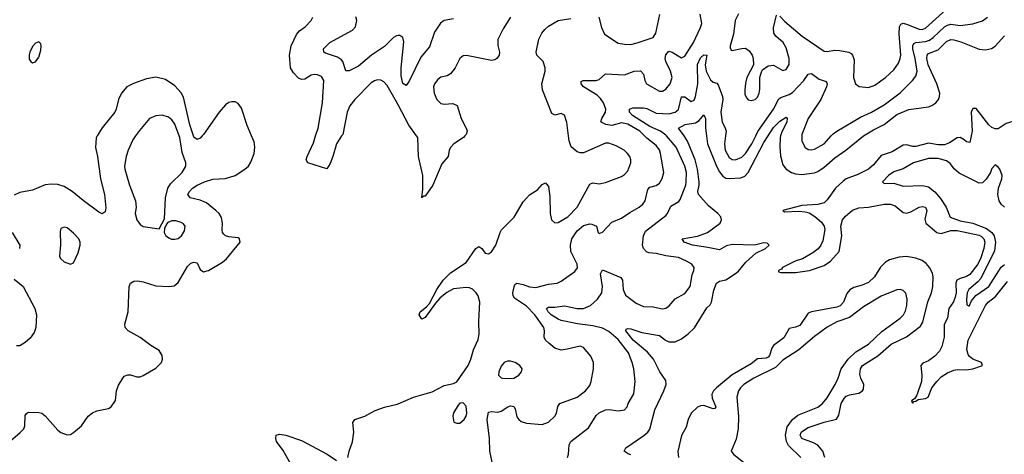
# Model space of a CAD drawing. Header units: inches. Extents: x 1603819 to 1745079, y 385938 to 533966.
# Tile 477 of 561: x 1627609 to 1633829, y 497990 to 500734. Entities that reach past the tile are written whole.
import ezdxf

# ---------------------------------------------------------------- set-up
doc = ezdxf.new("R2010")
doc.units = ezdxf.units.IN
doc.header["$MEASUREMENT"] = 0
for name, color, linetype in [('B6429', 7, 'Continuous'), ('B6439', 7, 'Continuous'), ('B6520', 7, 'Continuous'), ('B6530', 7, 'Continuous')]:
    doc.layers.add(name, color=color, linetype=linetype)

msp = doc.modelspace()

# ---------------------------------------------------------------- linework, layer by layer
at = {"layer": 'B6429', "color": 5}
for points, elevation in [([(1627550, 498075.4), (1627612.7, 498127.3), (1627635.3, 498150), (1627642.5, 498170), (1627644, 498236), (1627651.5, 498248.5), (1627664.7, 498255.3), (1627730, 498254.9), (1627750, 498248.7), (1627770, 498232), (1627850, 498141.5), (1627870, 498128), (1627910, 498113.4), (1627930, 498115.3), (1627950, 498127), (1627999.6, 498170), (1628041.1, 498230), (1628068.3, 498251.7), (1628095.8, 498264.2), (1628170, 498280.2), (1628187.6, 498290), (1628213.3, 498330), (1628221.1, 498390), (1628233, 498427), (1628270, 498483.1), (1628292.7, 498492.7), (1628310, 498492.8), (1628350, 498479.6), (1628370, 498479.7), (1628390, 498486.5), (1628470, 498534.3), (1628504.4, 498570), (1628511.7, 498590), (1628510, 498614.5), (1628490, 498644.7), (1628436.7, 498676.7), (1628370, 498727.2), (1628294.7, 498770), (1628276, 498790), (1628272.4, 498812.4), (1628294, 498890), (1628300.4, 499050), (1628309.7, 499070.3), (1628330, 499083.1), (1628354.8, 499085.2), (1628390, 499078.8), (1628470, 499053.8), (1628551.2, 499048.8), (1628585.5, 499054.5), (1628610, 499074.9), (1628670, 499175.8), (1628690, 499196), (1628710, 499203.7), (1628730, 499198), (1628750, 499157.3), (1628770, 499143.1), (1628801.2, 499150), (1628890, 499203.1), (1628916, 499224), (1629002.7, 499330), (1628997.2, 499350), (1628990, 499356), (1628930, 499363.5), (1628910, 499369.7), (1628899.3, 499379.3), (1628890.8, 499390.8), (1628887.3, 499407.3), (1628889.8, 499450), (1628884.6, 499484.6), (1628868.6, 499510), (1628847.6, 499530), (1628790, 499576.8), (1628750, 499593.7), (1628685.1, 499610), (1628671.2, 499630), (1628681, 499650), (1628700.4, 499670), (1628729.7, 499690), (1628775.8, 499710), (1628830, 499727.1), (1628910, 499731.5), (1628970, 499750.2), (1629031.1, 499790), (1629053.5, 499810), (1629070, 499834.9), (1629089.7, 499890), (1629093.7, 499930), (1629090, 499962), (1629073.9, 500000)], 520), ([(1628098.9, 500000), (1628091.8, 499988.2), (1628087.6, 499927.6), (1628101.5, 499870), (1628119.2, 499730), (1628144.6, 499630), (1628152.8, 499547.2), (1628150, 499522), (1628130, 499509.4), (1628110, 499519.5), (1628010, 499592.6), (1627940.5, 499650), (1627890, 499680.3), (1627850, 499694.6), (1627810, 499696.5), (1627770, 499690.7), (1627690, 499658), (1627610, 499643.1), (1627574.1, 499625.9)], 520), ([(1628341.5, 500000), (1628324.8, 499975.2), (1628295.2, 499910), (1628280.8, 499870), (1628270.2, 499810), (1628272.4, 499790), (1628303.6, 499690), (1628341.2, 499590), (1628343.9, 499550), (1628337.7, 499510), (1628350, 499470.6), (1628370, 499442), (1628388.9, 499428.9), (1628490, 499414), (1628524, 499476), (1628529.8, 499610), (1628545, 499670), (1628562.4, 499697.6), (1628635.9, 499770), (1628659.2, 499810), (1628658.7, 499830), (1628634.9, 499894.9), (1628620.2, 499990), (1628616.6, 500000)], 540), ([(1628762.5, 500000), (1628750, 499987.1), (1628730, 499977.2), (1628710, 499992.6), (1628707.5, 500000)], 520), ([(1629642.7, 500000), (1629609.4, 499950), (1629586.5, 499870), (1629570, 499826.6), (1629550, 499792.7), (1629429, 499830), (1629419.6, 499850), (1629424.2, 499870), (1629464.1, 499955.9), (1629478.6, 500000)], 480), ([(1627560.7, 499390), (1627610.2, 499310), (1627608, 499290)], 520), ([(1627575.1, 499095.1), (1627631.5, 499050), (1627705.7, 498910), (1627715.3, 498870), (1627710.4, 498790), (1627700.7, 498759.3), (1627675.9, 498724.1), (1627644.5, 498695.5), (1627610, 498674), (1627590, 498674)], 520), ([(1629680.9, 497970), (1629689.5, 498010), (1629712.2, 498067.8), (1629720.4, 498130), (1629713.6, 498190), (1629726, 498210), (1629790, 498231.8), (1629854.1, 498265.9), (1629913.1, 498286.9), (1629993.9, 498306.1), (1630000, 498308.8)], 480), ([(1629330, 497912.3), (1629273.4, 498013.4), (1629232.3, 498070), (1629227, 498090), (1629229.6, 498110.4), (1629250, 498116.3), (1629289.6, 498110.4), (1629390, 498077.7), (1629551.1, 497991.1), (1629610, 497950.5)], 480)]:
    msp.add_lwpolyline(points, dxfattribs=dict(at, elevation=elevation))
at = {"layer": 'B6429', "color": 5, "elevation": 540}
for points in [[(1628594.8, 499465.2), (1628570, 499465.2), (1628545.4, 499454.6), (1628536.9, 499443.1), (1628523.6, 499416.4), (1628522, 499390), (1628532, 499370), (1628554.4, 499354.4), (1628568, 499348), (1628590, 499348.2), (1628610, 499353), (1628631.6, 499370), (1628650, 499401), (1628654, 499430), (1628644.8, 499444.8), (1628630, 499454.5)], [(1627890, 499425.1), (1627870, 499415.1), (1627863.8, 499396.2), (1627866.9, 499313.1), (1627861.6, 499241.6), (1627867.1, 499227.1), (1627890, 499206.3), (1627930, 499190.5), (1627950, 499198.8), (1627978.3, 499261.7), (1627991.8, 499310), (1627992.1, 499330), (1627982.6, 499350), (1627950, 499386.3), (1627910, 499419.7)]]:
    msp.add_lwpolyline(points, close=True, dxfattribs=at)
at = {"layer": 'B6439', "color": 5}
for points, elevation in [([(1630000, 498308.8), (1630097, 498350), (1630215.1, 498384.9), (1630290, 498424), (1630350, 498437.6), (1630370, 498448), (1630442.3, 498550), (1630459.7, 498590), (1630476.3, 498650), (1630505.9, 498714.1), (1630510.9, 498749.1), (1630509.8, 498830), (1630516, 498950), (1630504.2, 498990), (1630492.2, 499010), (1630470, 499032.4), (1630450, 499041.4), (1630430, 499044), (1630350, 499033.9), (1630308.3, 499011.7), (1630263.2, 498976.8), (1630235.1, 498944.9), (1630170, 498853.2), (1630150, 498844), (1630133.2, 498870), (1630139.3, 498890), (1630179.3, 498920.7), (1630197.6, 498942.4), (1630243.4, 499030), (1630283.2, 499090), (1630330, 499135), (1630430, 499201.5), (1630490, 499289.1), (1630510, 499301.3), (1630529.3, 499289.3), (1630550, 499259), (1630570, 499255.8), (1630590, 499269.1), (1630617.5, 499310), (1630643.8, 499390), (1630653.5, 499406.5), (1630733, 499487), (1630790, 499583.5), (1630810, 499607.3), (1630830, 499627.9), (1630880, 499660), (1630910, 499694.4), (1630930, 499704.4), (1630950, 499681), (1630957.1, 499617.1), (1630959, 499510), (1630968, 499470), (1630990, 499451.8), (1631010, 499454), (1631070.9, 499490), (1631131.6, 499550), (1631210, 499696.4), (1631230, 499703.7), (1631270, 499698.7), (1631310, 499706.7), (1631410, 499743.8), (1631430, 499757.1), (1631450, 499780.5), (1631469.7, 499830), (1631469.6, 499850), (1631463, 499870), (1631449.6, 499890), (1631427, 499910), (1631377.8, 499937.8), (1631330, 499954.2), (1631310, 499954.6), (1631170, 499892.8), (1631150, 499892.8), (1631130, 499899.8), (1631091.7, 499931.7), (1631079.2, 499970), (1631075.8, 500000)], 480), ([(1630421.4, 500000), (1630412.4, 499990), (1630352, 499950), (1630333.1, 499930), (1630322.7, 499910), (1630315.6, 499870), (1630276.7, 499823.3), (1630219.7, 499690), (1630170, 499619.5), (1630160.5, 499619.5), (1630149.7, 499609.7), (1630156.4, 499663.6), (1630155, 499750), (1630128.6, 499870), (1630123.9, 499990), (1630116.6, 500000)], 480), ([(1630607.6, 497870), (1630578.2, 498010), (1630577, 498090), (1630563, 498210), (1630570, 498255.5), (1630590, 498260.3), (1630630, 498255.8), (1630650, 498262.3), (1630693.2, 498290), (1630710, 498296), (1630730, 498292.7), (1630738, 498278), (1630750, 498227.3), (1630761.6, 498210), (1630777.5, 498197.5), (1630810, 498186.5), (1630910, 498178.3), (1630950, 498192.9), (1630989.8, 498230), (1630999.8, 498250), (1631008.4, 498291.6), (1631020.5, 498310), (1631131.3, 498350), (1631183, 498390), (1631210, 498424.9), (1631219.7, 498450), (1631233.3, 498530), (1631232.8, 498570), (1631217.4, 498610), (1631170, 498665.1), (1631150, 498673.7), (1631067, 498653), (1631030, 498648.4), (1630990, 498659.8), (1630951.2, 498691.2), (1630931.1, 498710), (1630921.5, 498730), (1630924.4, 498770), (1630919.8, 498790), (1630862.4, 498870), (1630810, 498925.5), (1630735.3, 498975.3), (1630727.1, 498990), (1630724.6, 499010), (1630732.2, 499047.8), (1630737.6, 499062.4), (1630749.5, 499070.5), (1630790, 499062), (1630830, 499047.2), (1630870, 499044.1), (1630950, 499064.6), (1631004, 499070), (1631030, 499083.1), (1631115.5, 499144.5), (1631132.1, 499167.9), (1631131, 499190), (1631091.4, 499270), (1631088.6, 499310), (1631097.8, 499350), (1631130, 499401.8), (1631170, 499434.3), (1631210, 499445.4), (1631224.1, 499444.1), (1631252.4, 499430), (1631263, 499390), (1631270, 499383.8), (1631290, 499393.4), (1631350, 499455.3), (1631410, 499480.9), (1631462.8, 499517.2), (1631522.7, 499550), (1631545.6, 499570), (1631559.8, 499590), (1631577.2, 499662.8), (1631590, 499675.9), (1631630, 499686.4), (1631650, 499701.7), (1631668.3, 499731.7), (1631677.1, 499770), (1631657.2, 499890), (1631650, 499912.3), (1631630, 499940.7), (1631570, 499986.1), (1631556.4, 500000)], 460), ([(1631069.8, 497970.2), (1631076.8, 497990), (1631080.7, 498050), (1631089.7, 498070), (1631202.9, 498157.1), (1631250, 498234.3), (1631270, 498252.4), (1631310, 498271.3), (1631332.7, 498272.7), (1631390, 498263.7), (1631430, 498270.6), (1631447, 498290), (1631453.6, 498310), (1631488.6, 498371.4), (1631497.8, 498450), (1631488, 498530), (1631478.3, 498570), (1631454.7, 498630), (1631390, 498715.6), (1631330, 498765.6), (1631290, 498787.2), (1631230, 498802.1), (1631132.8, 498812.8), (1631030, 498835.2), (1631010, 498843.4), (1630966.3, 498870), (1630947.5, 498890), (1630936.9, 498910), (1630950, 498918.5), (1630990, 498918), (1631050, 498927.3), (1631130, 498911.5), (1631170, 498910.8), (1631214.2, 498930), (1631259.9, 498970), (1631286, 499010), (1631290.6, 499050), (1631278, 499130), (1631290, 499154.6), (1631406.6, 499106.6), (1631418, 499090), (1631420.2, 499030), (1631435.5, 498995.5), (1631504.3, 498944.3), (1631550, 498922.4), (1631610, 498921.3), (1631670, 498909.1), (1631690, 498913.4), (1631711.7, 498928.3), (1631750, 498971.3), (1631810, 499004.4), (1631843.9, 499050), (1631857.8, 499122.2), (1631868.3, 499150), (1631869.7, 499170), (1631855.1, 499190), (1631821.3, 499210), (1631770, 499231.9), (1631690, 499242.6), (1631630, 499258.5), (1631582.4, 499262.4), (1631568.6, 499268.6), (1631550, 499289.7), (1631544.1, 499310), (1631549.8, 499370), (1631562.1, 499397.9), (1631690, 499497.3), (1631701.4, 499510), (1631723.3, 499556.7), (1631773.6, 499586.4), (1631781.7, 499598.3), (1631816.4, 499690), (1631819.9, 499710), (1631821.6, 499770), (1631810.9, 499810), (1631755.5, 499930), (1631694.1, 500000)], 440), ([(1631470, 497986.9), (1631452.5, 497992.5), (1631426.6, 498010), (1631438.7, 498030), (1631552.1, 498107.9), (1631577, 498130), (1631590, 498148.2), (1631620.9, 498270), (1631678.2, 498390), (1631692.5, 498430), (1631690, 498456.4), (1631652.4, 498510), (1631612.9, 498590), (1631574.9, 498634.9), (1631485, 498710), (1631438, 498770), (1631440.7, 498779.3), (1631450, 498784.4), (1631470, 498781.3), (1631538.9, 498758.9), (1631650, 498740.2), (1631689.2, 498710), (1631710, 498700.7), (1631750, 498700.1), (1631790, 498718.9), (1631832.3, 498750), (1631871.2, 498788.8), (1631950, 498914.4), (1631970, 498933), (1631979.1, 498950), (1631993.8, 499026.2), (1632010, 499070.3), (1632030, 499083.2), (1632070, 499091.4), (1632130, 499131), (1632150, 499147.1), (1632196.5, 499203.5), (1632259.3, 499260.7), (1632319.5, 499290), (1632342.7, 499310), (1632330, 499322.7), (1632310, 499325.1), (1632250.3, 499309.7), (1632110, 499313.7), (1632074.1, 499305.9), (1632030, 499281.2), (1631956.7, 499296.7), (1631858.4, 499310), (1631805.6, 499330), (1631794, 499350), (1631890, 499367.9), (1631953.7, 499390), (1632034.1, 499450), (1632043, 499470), (1632037.2, 499490), (1632019.9, 499510), (1631959.3, 499559.3), (1631897.3, 499630), (1631893.4, 499650), (1631901.2, 499690), (1631900.5, 499710), (1631890.5, 499790), (1631876.4, 499850), (1631828.1, 499968.1), (1631806, 500000)], 420), ([(1631947.6, 500000), (1631954.4, 499950), (1632009.8, 499810), (1632030, 499772.6), (1632050, 499747.2), (1632070, 499733.9), (1632090, 499730.9), (1632164.7, 499735.3), (1632190, 499746), (1632210, 499769.2), (1632310, 499958.2), (1632336.4, 500000)], 420), ([(1632067.1, 500000), (1632060.7, 499950), (1632064.8, 499910), (1632090, 499863.9), (1632110, 499851.9), (1632130, 499850.1), (1632170, 499866), (1632193.9, 499890), (1632234.7, 499950), (1632258.3, 500000)], 440), ([(1633618.9, 500000), (1633610, 499958.8), (1633590, 499963.1), (1633575.9, 499975.9), (1633549.3, 499989.3), (1633530, 499988.5), (1633482.6, 499957.4), (1633450, 499944.4), (1633410, 499943.1), (1633350, 499954.7), (1633270, 499934), (1633250, 499933.8), (1633210, 499943.9), (1633190, 499942.8), (1633120.8, 499899.2), (1633050, 499875.7), (1633001.8, 499818.2), (1632969.9, 499790.1), (1632903.9, 499756.1), (1632830, 499730.1), (1632810, 499715.5), (1632762.8, 499670), (1632710, 499595.9), (1632690, 499577.5), (1632650, 499567.1), (1632550, 499560.9), (1632429, 499530), (1632440.2, 499520.2), (1632530, 499524.6), (1632570, 499522), (1632595.1, 499515.1), (1632632.2, 499492.2), (1632674.7, 499454.7), (1632690.5, 499430.5), (1632694.6, 499410), (1632682.7, 499337.3), (1632669.9, 499310.1), (1632652.4, 499287.6), (1632618.8, 499261.2), (1632554.9, 499225.1), (1632507.1, 499210), (1632428.4, 499170), (1632420.4, 499159.6), (1632402, 499150), (1632402.9, 499142.9), (1632417.5, 499137.5), (1632510, 499138.2), (1632597.3, 499150), (1632690, 499181.2), (1632730, 499209.2), (1632785.1, 499270), (1632801.8, 499370), (1632795.5, 499430), (1632805.9, 499470), (1632825.4, 499494.6), (1632869.1, 499530.9), (1632910, 499547.2), (1632970, 499551), (1633069.9, 499569.9), (1633109.9, 499569.9), (1633139.1, 499559.1), (1633190, 499516.2), (1633210, 499512.6), (1633238.6, 499521.4), (1633290, 499550.7), (1633310, 499554.8), (1633330, 499550.9), (1633338.5, 499530), (1633326, 499474), (1633333.1, 499450), (1633402.9, 499390), (1633430, 499385), (1633490, 499402.3), (1633530, 499403.3), (1633670, 499374.5), (1633685.7, 499365.7), (1633699.3, 499350), (1633704.8, 499330), (1633699.3, 499290), (1633680.8, 499230), (1633660.7, 499190), (1633610, 499126.1), (1633590, 499112.2), (1633550, 499100.9), (1633529.1, 499090), (1633522.8, 499070), (1633524.6, 499010), (1633518.7, 498981.3), (1633507.8, 498952.2), (1633477.7, 498910), (1633469.9, 498850.1), (1633449, 498810), (1633449.9, 498730), (1633433.8, 498670), (1633419.1, 498640.9), (1633390.2, 498609.8), (1633350, 498581), (1633314.1, 498565.9), (1633301.4, 498550), (1633308.8, 498488.8), (1633305.1, 498450), (1633276, 498364), (1633260.7, 498339.3), (1633244.8, 498330), (1633243.3, 498323.3), (1633250, 498313.2), (1633256.7, 498323.3), (1633270, 498325.8), (1633284.4, 498335.6), (1633330, 498342.4), (1633348.8, 498350), (1633371.7, 498410), (1633402.3, 498450), (1633430, 498478.7), (1633470, 498504.6), (1633510, 498521.7), (1633530, 498524.9), (1633590, 498522.9), (1633630, 498528.6), (1633690.6, 498550), (1633685.5, 498570), (1633630, 498591.4), (1633608.2, 498608.2), (1633600.2, 498620.2), (1633591.6, 498651.6), (1633600.6, 498710), (1633710.1, 498930), (1633726, 498950), (1633774.1, 498985.9), (1633850, 499082)], 380), ([(1632415, 500000), (1632412.2, 499990), (1632410.1, 499930), (1632414.6, 499874.6), (1632430, 499817), (1632451.3, 499790), (1632484.6, 499770), (1632510, 499761.4), (1632550, 499755.7), (1632630, 499766.8), (1632650, 499775.3), (1632690, 499803.1), (1632758.3, 499861.7), (1632827.2, 499910), (1632939.7, 500000)], 420), ([(1632550.2, 500000), (1632550.2, 499970), (1632568.8, 499928.8), (1632590, 499913.8), (1632610, 499912.1), (1632630, 499916.5), (1632690, 499950.2), (1632735.2, 500000)], 440), ([(1633830, 499550.2), (1633808.8, 499570), (1633796.8, 499590), (1633787.2, 499630), (1633791.8, 499670), (1633813.8, 499730), (1633815.8, 499750), (1633799.6, 499790), (1633790, 499803.7), (1633770, 499817), (1633750, 499795.5), (1633740.7, 499770), (1633713.5, 499726.5), (1633690, 499704.7), (1633670, 499702.2), (1633544.6, 499764.6), (1633515.1, 499790), (1633486.5, 499826.5), (1633463, 499843), (1633410, 499858.3), (1633350, 499858.5), (1633256.2, 499830), (1633190, 499792.7), (1633130, 499773.4), (1633096.3, 499750), (1633059.5, 499710), (1633070, 499699.5), (1633130, 499702.9), (1633190, 499684), (1633313.4, 499686.6), (1633350, 499679.1), (1633390, 499646.8), (1633425.6, 499605.6), (1633462.4, 499550), (1633487.3, 499487.3), (1633550, 499465), (1633630, 499448.9), (1633715.5, 499415.5), (1633750.9, 499390), (1633763.8, 499370), (1633773.7, 499330), (1633766.1, 499273.9), (1633679.8, 499100.2), (1633661.3, 499078.7), (1633604.1, 499030), (1633593.9, 499010), (1633589.4, 498969.4), (1633592.9, 498932.9), (1633606.3, 498926.3), (1633621.8, 498958.2), (1633648, 498992), (1633731.5, 499050), (1633808.4, 499171.6), (1633830, 499188.2)], 360), ([(1632695.8, 497970), (1632682.1, 498010), (1632650, 498047.4), (1632623, 498063), (1632550, 498089.9), (1632539.1, 498110), (1632548.6, 498131.4), (1632590, 498159.1), (1632690, 498192.4), (1632767.9, 498212.1), (1632783.6, 498236.4), (1632797.7, 498310), (1632816.9, 498343.1), (1632830, 498356.4), (1632850, 498365.5), (1632910, 498376.6), (1632932, 498390), (1632938.4, 498401.6), (1632941.1, 498430), (1632921.8, 498470), (1632917, 498497), (1632920.4, 498530), (1632932.5, 498550), (1633030, 498611.2), (1633114.2, 498685.8), (1633210, 498731.2), (1633300.2, 498799.8), (1633315, 498825), (1633346.5, 498953.5), (1633368.4, 499010), (1633377.4, 499050), (1633378.4, 499110), (1633374.3, 499134.3), (1633356.8, 499170), (1633335, 499195), (1633310, 499214), (1633270, 499228.3), (1633210, 499238.2), (1633165.3, 499234.7), (1633102.7, 499217.3), (1633077.7, 499202.3), (1633047.7, 499172.3), (1633009.4, 499110), (1632970, 499075.6), (1632930, 499057.9), (1632877.3, 499042.7), (1632852.5, 499027.5), (1632834.3, 499005.7), (1632812, 498950), (1632791.7, 498928.3), (1632770, 498919.2), (1632610.1, 498889.9), (1632590, 498881), (1632536.7, 498803.3), (1632510, 498791.8), (1632470, 498785.1), (1632435.6, 498724.4), (1632370, 498677.3), (1632360.1, 498659.9), (1632346, 498614), (1632337.3, 498602.7), (1632324, 498596), (1632270, 498592.8), (1632230, 498560.4), (1632110, 498492.2), (1632010.1, 498410), (1631990.8, 498390), (1631981.9, 498370), (1631984.3, 498344.3), (1632005.5, 498290), (1632001, 498279), (1631990, 498276.8), (1631930, 498297.2), (1631910, 498296.7), (1631890, 498287.2), (1631850.9, 498250), (1631832.2, 498210), (1631818.1, 498161.9), (1631790, 498108), (1631767.3, 498007.3), (1631770.9, 497970)], 420), ([(1632542.5, 497970), (1632466.3, 498046.3), (1632452.1, 498070), (1632445.9, 498110), (1632457.2, 498162.8), (1632489.9, 498210.1), (1632523.6, 498236.4), (1632650, 498287.3), (1632680.7, 498310), (1632710, 498346.2), (1632761.2, 498430), (1632780.2, 498470), (1632798.7, 498530), (1632842.7, 498590), (1632890, 498637.5), (1632970, 498685.3), (1633055.4, 498764.6), (1633171.1, 498850), (1633191, 498870), (1633204.5, 498895.5), (1633213.8, 498930), (1633215.6, 498970), (1633206.5, 499006.5), (1633190, 499023.7), (1633170, 499029.6), (1633150, 499028), (1633050, 498988.8), (1632939.1, 498920.9), (1632850, 498854.1), (1632770, 498825.6), (1632710, 498792.1), (1632630, 498733), (1632530, 498649.1), (1632430, 498584.7), (1632382.8, 498537.2), (1632246, 498470), (1632182.8, 498430), (1632162.3, 498410), (1632150.2, 498390), (1632138.9, 498350), (1632149.4, 498229.4), (1632148.6, 498151.4), (1632134.3, 498085.7), (1632102.8, 498010), (1632117.3, 497990), (1632194, 497930)], 440)]:
    msp.add_lwpolyline(points, dxfattribs=dict(at, elevation=elevation))
at = {"layer": 'B6439', "color": 5, "elevation": 480}
for points in [[(1630710, 498578.7), (1630690, 498578.4), (1630670, 498569.5), (1630650, 498546), (1630635.3, 498510), (1630634.4, 498490), (1630650, 498472.7), (1630658, 498470), (1630710, 498467.6), (1630730, 498471.6), (1630762.9, 498490), (1630779.5, 498510), (1630783.7, 498530), (1630769.4, 498550), (1630739.3, 498570)], [(1630410, 498315.1), (1630390, 498312.3), (1630379.9, 498300.1), (1630350, 498252.7), (1630344.6, 498230), (1630352.5, 498192.5), (1630370, 498185.7), (1630390, 498187.4), (1630416.3, 498210), (1630429.6, 498230), (1630434.2, 498250), (1630430, 498293.2)]]:
    msp.add_lwpolyline(points, close=True, dxfattribs=at)
at = {"layer": 'B6520', "color": 5}
for points, elevation in [([(1629478.6, 500000), (1629495.1, 500050), (1629522.4, 500210), (1629531, 500351), (1629515.3, 500375.3), (1629490, 500385.8), (1629470, 500388.4), (1629450, 500384.7), (1629410, 500359.5), (1629390, 500356), (1629370, 500364.6), (1629338.7, 500398.7), (1629319.1, 500430), (1629313.1, 500510), (1629323, 500570), (1629358.7, 500641.3), (1629376.3, 500663.7), (1629413.3, 500690), (1629450, 500728.4), (1629461, 500750)], 480), ([(1630000, 500633.9), (1629990, 500632.8), (1629970, 500622.8), (1629914.4, 500565.6), (1629831, 500510), (1629750, 500440.8), (1629690, 500411.2), (1629670, 500411.8), (1629649.9, 500469.9), (1629641.1, 500481.1), (1629617, 500497), (1629541.8, 500521.8), (1629529.4, 500530), (1629528.2, 500550), (1629568, 500590), (1629711.9, 500668.1), (1629731.1, 500690), (1629738.2, 500730), (1629732, 500752)], 460), ([(1628707.5, 500000), (1628683.7, 500070), (1628644.5, 500244.5), (1628630, 500272), (1628590, 500316.1), (1628530, 500355.9), (1628470, 500371.2), (1628410, 500360.2), (1628327.9, 500332.1), (1628286, 500310), (1628251.5, 500270), (1628233.8, 500230), (1628219.2, 500170), (1628209.4, 500150.6), (1628130, 500051.3), (1628098.9, 500000)], 520), ([(1630000, 500196.2), (1629990, 500215.3), (1629930, 500318.3), (1629910, 500342.3), (1629890, 500353.3), (1629870, 500355.3), (1629850, 500348.6), (1629830, 500335.1), (1629725.2, 500230), (1629694.3, 500190), (1629677.5, 500150), (1629649.3, 500010), (1629642.7, 500000)], 480), ([(1629073.9, 500000), (1629045.9, 500065.9), (1629010, 500176), (1628990, 500205.6), (1628970, 500214.8), (1628950, 500215.1), (1628930, 500210.7), (1628910, 500196.1), (1628870, 500149.8), (1628771.1, 500008.9), (1628762.5, 500000)], 520), ([(1628616.6, 500000), (1628590, 500075.4), (1628570, 500102.7), (1628550, 500118), (1628508.7, 500131.3), (1628470, 500128), (1628430, 500109.6), (1628365.1, 500034.9), (1628341.5, 500000)], 540)]:
    msp.add_lwpolyline(points, dxfattribs=dict(at, elevation=elevation))
at = {"layer": 'B6520', "color": 5, "elevation": 520}
msp.add_lwpolyline([(1627730, 500594.5), (1627710, 500587), (1627690, 500565.6), (1627672.6, 500530), (1627668.7, 500511.3), (1627670, 500486), (1627679.1, 500470), (1627690, 500461.6), (1627710, 500468.4), (1627730, 500498), (1627742.3, 500542.3), (1627745.6, 500570), (1627742.5, 500582.5)], close=True, dxfattribs=at)
at = {"layer": 'B6530', "color": 5}
for points, elevation in [([(1632410, 500757.3), (1632442, 500722), (1632551.1, 500630), (1632690, 500536.5), (1632710, 500533.2), (1632758.9, 500541.1), (1632790, 500540.5), (1632846, 500530), (1632860.7, 500520.7), (1632870.5, 500510), (1632879.9, 500479.9), (1632875.6, 500370), (1632888.7, 500330), (1632912.7, 500312.7), (1632970, 500306.9), (1633010, 500320.2), (1633078.3, 500370), (1633130, 500416.9), (1633160, 500460), (1633171.6, 500488.4), (1633174.7, 500510), (1633164.7, 500644.7), (1633166.6, 500690), (1633174.7, 500705.3), (1633190, 500711.5), (1633210, 500706.2), (1633290, 500673.4), (1633310, 500672.6), (1633330, 500680.1), (1633483.2, 500816.8)], 460), ([(1630710, 500749.5), (1630662.8, 500677.2), (1630629.1, 500610), (1630629, 500571), (1630640.2, 500530), (1630637.8, 500510), (1630624.2, 500490), (1630610, 500480.3), (1630590, 500476.8), (1630431.9, 500508.1), (1630410, 500506), (1630390.2, 500489.8), (1630359.1, 500430), (1630330, 500392.8), (1630310, 500379.8), (1630270, 500371.7), (1630250, 500357.3), (1630230.2, 500330), (1630223.8, 500310), (1630227.3, 500270), (1630243.6, 500230), (1630270, 500205.5), (1630290, 500201.2), (1630345.7, 500205.7), (1630373.1, 500193.1), (1630398.4, 500110), (1630430.4, 500050), (1630435.8, 500030), (1630430.4, 500010), (1630421.4, 500000)], 480), ([(1631556.4, 500000), (1631526.8, 500030), (1631450, 500074.1), (1631410, 500083.1), (1631350, 500066.3), (1631312.1, 500072.1), (1631285.4, 500085.4), (1631281, 500090), (1631287.1, 500110), (1631310.4, 500150), (1631311.7, 500170), (1631297.4, 500210), (1631277.6, 500237.6), (1631256.8, 500256.8), (1631170.9, 500310), (1631155.4, 500330), (1631155.5, 500344.5), (1631168.7, 500351.3), (1631250, 500350.1), (1631270, 500357.1), (1631310, 500392.2), (1631430, 500386.2), (1631490, 500408.2), (1631530, 500411.4), (1631550.2, 500390.2), (1631557.6, 500350), (1631569.1, 500329.1), (1631650, 500282.3), (1631670, 500282.3), (1631690, 500296.5), (1631718.7, 500330), (1631730.6, 500370), (1631720.9, 500410), (1631690.6, 500470), (1631686.3, 500490), (1631690, 500512.4), (1631710, 500536.1), (1631730, 500529.2), (1631790, 500494), (1631810, 500504.2), (1631864.9, 500590), (1631910, 500685.3), (1631917.3, 500710), (1631907.9, 500770)], 460), ([(1631268.2, 500750), (1631284.6, 500684.6), (1631303.4, 500643.4), (1631390, 500586.7), (1631430, 500578.7), (1631470, 500578.3), (1631510, 500587.2), (1631610, 500622.6), (1631628.3, 500650), (1631653.6, 500766.4)], 480), ([(1632149.6, 500770.4), (1632129.1, 500730), (1632118.2, 500641.8), (1632097.1, 500570), (1632097.3, 500557.3), (1632102.5, 500542.5), (1632110, 500538.8), (1632170, 500552.4), (1632193.4, 500553.4), (1632218, 500538), (1632235.8, 500510), (1632243.1, 500490), (1632244.9, 500450), (1632202.7, 500370), (1632193.5, 500333.5), (1632189.2, 500289.2), (1632190, 500264.7), (1632199.9, 500239.9), (1632210, 500228.2), (1632230, 500224.9), (1632254.5, 500230), (1632270, 500245.5), (1632281.1, 500270), (1632285.3, 500294.7), (1632284, 500370), (1632294.1, 500405.9), (1632302, 500418), (1632337.6, 500442.4), (1632370, 500447.7), (1632430, 500414), (1632450, 500420.4), (1632468.8, 500451.2), (1632469.8, 500490), (1632450, 500555.8), (1632431, 500591), (1632385.4, 500630), (1632372.4, 500650), (1632370, 500682), (1632390, 500762)], 460), ([(1632735.2, 500000), (1632747, 500013), (1632770, 500031.2), (1632921.2, 500118.8), (1632990, 500149.5), (1633070, 500196.1), (1633170, 500272.1), (1633249.9, 500350.1), (1633270, 500377.4), (1633277.4, 500410), (1633266.5, 500490), (1633251.6, 500550), (1633250.4, 500570), (1633257.1, 500582.9), (1633269.1, 500590.9), (1633330, 500596.5), (1633355.3, 500604.7), (1633378.9, 500621.1), (1633450, 500688.7), (1633470, 500700.3), (1633490, 500705.4), (1633550, 500698.5), (1633630, 500707.3), (1633690, 500727.9), (1633722, 500750)], 440), ([(1630350, 500738.7), (1630290, 500729.7), (1630267.5, 500712.5), (1630230, 500654.7), (1630196.9, 500563.1), (1630142.6, 500497.4), (1630070, 500346.3), (1630050, 500319.7), (1630030, 500332), (1630019, 500379), (1630018.8, 500430), (1630035, 500595), (1630030, 500620.9), (1630010, 500635.1), (1630000, 500633.9)], 460), ([(1631075.8, 500000), (1631065.9, 500085.9), (1631051.1, 500131.1), (1631030, 500140.9), (1630990, 500132), (1630970, 500140.9), (1630911.3, 500291.3), (1630908.2, 500330), (1630927.7, 500410), (1630928.5, 500430), (1630915, 500470), (1630874.8, 500510), (1630870.6, 500530), (1630887.8, 500612.2), (1630907.2, 500650), (1630927, 500673), (1630950, 500693.4), (1631010, 500729.3), (1631090, 500741.6)], 480), ([(1632939.7, 500000), (1632939.9, 500000.1), (1633002, 500038), (1633070, 500071.9), (1633150, 500136.6), (1633226.2, 500166.2), (1633350, 500184.7), (1633370, 500191.6), (1633396.9, 500210), (1633412.8, 500230), (1633419.8, 500250), (1633420.7, 500270), (1633401.9, 500330), (1633348.4, 500450), (1633339.9, 500490), (1633341.2, 500510), (1633350, 500520.6), (1633410, 500544.7), (1633463.7, 500596.3), (1633490, 500608.4), (1633510, 500607.6), (1633554.9, 500594.9), (1633670, 500547.4), (1633710, 500543), (1633748.4, 500551.6), (1633770, 500567.7), (1633830, 500631.4)], 420), ([(1631694.1, 500000), (1631690, 500004.7), (1631657.5, 500030), (1631590, 500060.4), (1631481.1, 500130), (1631462.2, 500150), (1631461.7, 500170), (1631483.2, 500176.8), (1631550, 500178), (1631570, 500173.2), (1631630, 500143.7), (1631710, 500139.9), (1631749.9, 500150.1), (1631770, 500168), (1631790, 500247.7), (1631810, 500247), (1631850, 500217.3), (1631870, 500225.4), (1631878.8, 500250), (1631893, 500330), (1631890, 500450.3), (1631910, 500492.6), (1631930, 500513), (1631950, 500510.6), (1631939.1, 500450), (1631944.6, 500410), (1631973.6, 500353.6), (1631990, 500339.3), (1632012.9, 500332.9), (1632022, 500322), (1632049.5, 500250), (1632051.3, 500230), (1632039, 500150), (1632046.7, 500090), (1632066.4, 500050), (1632071, 500030), (1632067.1, 500000)], 440), ([(1632258.3, 500000), (1632271.6, 500028.4), (1632371.5, 500170), (1632405.4, 500234.6), (1632416.6, 500243.4), (1632470, 500262.6), (1632490, 500274.6), (1632562.8, 500350), (1632590, 500390.3), (1632610, 500393.6), (1632658.5, 500358.5), (1632702.9, 500342.9), (1632710.2, 500330), (1632706.2, 500310), (1632668.8, 500230), (1632589.4, 500110), (1632550.2, 500010), (1632550.2, 500000)], 440), ([(1630116.6, 500000), (1630067.6, 500067.6), (1630000, 500196.2)], 480), ([(1631806, 500000), (1631771.2, 500050), (1631813.4, 500073.4), (1631877.3, 500082.7), (1631901.8, 500098.2), (1631930, 500133), (1631941.5, 500110), (1631940.7, 500050), (1631947.6, 500000)], 420), ([(1633985, 500000), (1634018.6, 500110), (1634020.3, 500130), (1634010, 500152.4), (1633990, 500153.4), (1633970, 500144), (1633910, 500100.2), (1633841.1, 500078.9), (1633790, 500045.7), (1633770, 500044.9), (1633750, 500053.8), (1633730, 500071.3), (1633650, 500174.3), (1633630, 500172.9), (1633618.9, 500150), (1633625.3, 500030), (1633618.9, 500000)], 380), ([(1632336.4, 500000), (1632370, 500053), (1632410, 500093.9), (1632450, 500119.5), (1632456.5, 500110), (1632454.8, 500090), (1632420.4, 500019.6), (1632415, 500000)], 420)]:
    msp.add_lwpolyline(points, dxfattribs=dict(at, elevation=elevation))

doc.saveas('drawing.dxf')
